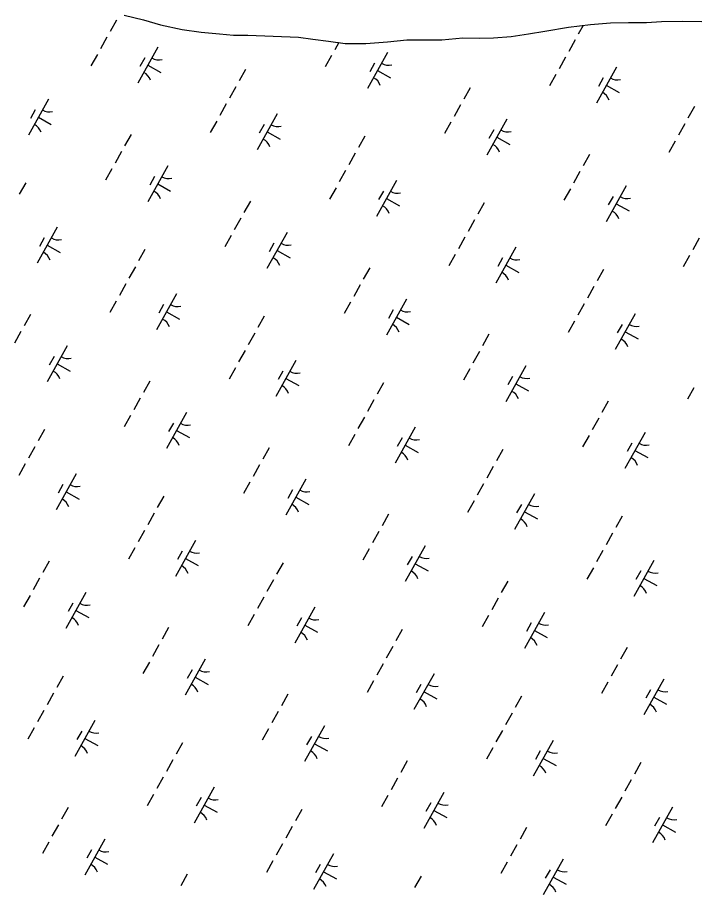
# Model space of a CAD drawing. Extents: x 3923531 to 3943530, y 207391 to 229799.
# Drawn here: x 3932569 to 3933393, y 221895 to 222954 of the extents above; entities that cross this region are included whole.
import ezdxf

# ---------------------------------------------------------------- set-up
doc = ezdxf.new("R2010")
doc.units = 0
doc.layers.add('V-TOPO-SHOR', color=7, linetype='Continuous')
doc.layers.add('V-WETL-SWMP', color=7, linetype='Continuous')

msp = doc.modelspace()

# ---------------------------------------------------------------- linework, layer by layer
at = {"layer": 'V-TOPO-SHOR'}
msp.add_lwpolyline([(3932698.7, 222956.9), (3932722.1, 222951), (3932743.1, 222945.1), (3932769.3, 222939.2), (3932792.3, 222936.1), (3932814.6, 222934.2), (3932832, 222932.6), (3932849.1, 222932.3), (3932911, 222930.1), (3932928.5, 222927.7), (3932947.5, 222925), (3932967.7, 222922.3), (3932992.7, 222922.4), (3933019.3, 222924.4), (3933042.7, 222926.9), (3933064.1, 222926.9), (3933085.2, 222926.6), (3933111, 222929), (3933130.8, 222928.7), (3933148.3, 222929.1), (3933169.7, 222930.8), (3933190.7, 222934), (3933210.9, 222937.2), (3933239.5, 222942.1), (3933266.4, 222945.3), (3933290.6, 222947.4), (3933312.5, 222947.8), (3933334.3, 222947.9), (3933352.9, 222949.1), (3933378.7, 222949.6), (3933401.7, 222949.2)], dxfattribs=at)
at = {"layer": 'V-WETL-SWMP'}
for p, q in [((3932698.7, 222956.9), (3932722.1, 222951)), ((3932689.5, 222950.8), (3932681.7, 222936.9)), ((3932722.1, 222951), (3932743.1, 222945.1)), ((3932743.1, 222945.1), (3932769.3, 222939.2)), ((3933210.9, 222937.2), (3933239.5, 222942.1)), ((3933239.5, 222942.1), (3933266.4, 222945.3)), ((3933257.5, 222944.2), (3933251.5, 222933.5)), ((3933266.4, 222945.3), (3933290.6, 222947.4)), ((3933290.6, 222947.4), (3933312.5, 222947.8)), ((3933312.5, 222947.8), (3933334.3, 222947.9)), ((3933334.3, 222947.9), (3933352.9, 222949.1)), ((3933352.9, 222949.1), (3933378.7, 222949.6)), ((3933378.7, 222949.6), (3933401.7, 222949.2)), ((3932769.3, 222939.2), (3932792.3, 222936.1)), ((3932792.3, 222936.1), (3932814.6, 222934.2)), ((3932814.6, 222934.2), (3932832, 222932.6)), ((3932832, 222932.6), (3932849.1, 222932.3)), ((3932849.1, 222932.3), (3932911, 222930.1)), ((3933169.7, 222930.8), (3933190.7, 222934)), ((3933190.7, 222934), (3933210.9, 222937.2)), ((3932677.8, 222929.9), (3932670, 222915.9)), ((3932911, 222930.1), (3932928.5, 222927.7)), ((3932928.5, 222927.7), (3932947.5, 222925)), ((3932947.5, 222925), (3932967.7, 222922.3)), ((3932960.1, 222923.3), (3932955.2, 222914.7)), ((3932967.7, 222922.3), (3932992.7, 222922.4)), ((3932992.7, 222922.4), (3933019.3, 222924.4)), ((3933019.3, 222924.4), (3933042.7, 222926.9)), ((3933042.7, 222926.9), (3933064.1, 222926.9)), ((3933064.1, 222926.9), (3933085.2, 222926.6)), ((3933085.2, 222926.6), (3933111, 222929)), ((3933111, 222929), (3933130.8, 222928.7)), ((3933130.8, 222928.7), (3933148.3, 222929.1)), ((3933148.3, 222929.1), (3933169.7, 222930.8)), ((3933247.6, 222926.6), (3933239.8, 222912.6)), ((3932739.8, 222917.7), (3932715.4, 222874.1)), ((3933019.4, 222911.2), (3932995, 222867.6)), ((3932666.1, 222908.9), (3932658.3, 222895)), ((3932723.8, 222904.9), (3932717.9, 222894.4)), ((3932951.3, 222907.7), (3932943.5, 222893.7)), ((3933235.9, 222905.6), (3933228.1, 222891.6)), ((3932727.6, 222895.9), (3932743.3, 222887.1)), ((3932846.5, 222890.7), (3932838.7, 222876.7)), ((3933003.4, 222898.4), (3932997.6, 222887.9)), ((3933007.2, 222889.4), (3933022.9, 222880.6)), ((3933297.8, 222893.4), (3933273.5, 222849.8)), ((3933224.2, 222884.6), (3933216.4, 222870.7)), ((3933281.8, 222880.6), (3933276, 222870.1)), ((3932834.8, 222869.7), (3932827, 222855.7)), ((3933120, 222868.5), (3933112.2, 222854.5)), ((3933285.6, 222871.6), (3933301.4, 222862.8)), ((3932606.6, 222854.4), (3932582.2, 222810.7)), ((3932823.1, 222848.8), (3932815.3, 222834.8)), ((3933108.3, 222847.5), (3933100.4, 222833.5)), ((3932590.6, 222841.6), (3932584.7, 222831.1)), ((3932885, 222836.6), (3932860.6, 222792.9)), ((3933392.8, 222845.4), (3933385, 222831.5)), ((3932594.4, 222832.6), (3932610.1, 222823.8)), ((3932811.4, 222827.8), (3932803.5, 222813.8)), ((3933096.5, 222826.6), (3933088.7, 222812.6)), ((3933164.6, 222830.1), (3933140.3, 222786.4)), ((3932869, 222823.8), (3932863.2, 222813.3)), ((3932872.8, 222814.8), (3932888.5, 222806)), ((3933148.6, 222817.3), (3933142.8, 222806.8)), ((3933381.1, 222824.5), (3933373.3, 222810.5)), ((3932707.1, 222811.6), (3932699.3, 222797.7)), ((3932991.7, 222809.5), (3932983.9, 222795.6)), ((3933152.4, 222808.3), (3933168.2, 222799.5)), ((3933369.4, 222803.5), (3933361.6, 222789.6)), ((3932695.4, 222790.7), (3932687.6, 222776.7)), ((3932980, 222788.6), (3932972.2, 222774.6)), ((3933265.2, 222787.3), (3933257.4, 222773.4)), ((3932751.8, 222773.3), (3932727.4, 222729.6)), ((3932683.7, 222769.7), (3932675.9, 222755.8)), ((3932968.3, 222767.6), (3932960.5, 222753.7)), ((3933253.5, 222766.4), (3933245.7, 222752.4)), ((3932578.9, 222752.7), (3932571.1, 222738.7)), ((3932735.8, 222760.4), (3932730, 222750)), ((3932739.6, 222751.4), (3932755.3, 222742.7)), ((3933030.2, 222755.5), (3933005.8, 222711.8)), ((3932956.6, 222746.7), (3932948.8, 222732.7)), ((3933014.2, 222742.6), (3933008.4, 222732.2)), ((3933241.8, 222745.4), (3933234, 222731.5)), ((3933309.8, 222749), (3933285.5, 222705.3)), ((3932852.4, 222730.5), (3932844.5, 222716.5)), ((3933018, 222733.6), (3933033.8, 222724.8)), ((3933293.8, 222736.2), (3933288, 222725.7)), ((3933136.9, 222728.4), (3933129.1, 222714.5)), ((3933297.7, 222727.1), (3933313.4, 222718.4)), ((3932840.6, 222709.6), (3932832.8, 222695.6)), ((3932617.4, 222698.6), (3932593, 222655)), ((3933125.2, 222707.5), (3933117.4, 222693.5)), ((3932828.9, 222688.6), (3932821.1, 222674.6)), ((3932897, 222692.1), (3932872.6, 222648.5)), ((3932601.4, 222685.8), (3932595.6, 222675.3)), ((3932605.2, 222676.8), (3932620.9, 222668)), ((3932881, 222679.3), (3932875.2, 222668.8)), ((3933113.5, 222686.5), (3933105.7, 222672.5)), ((3933398.7, 222685.3), (3933390.9, 222671.3)), ((3932724.1, 222671.6), (3932716.3, 222657.6)), ((3932884.8, 222670.3), (3932900.6, 222661.5)), ((3933175.4, 222674.3), (3933151.1, 222630.7)), ((3933101.8, 222665.6), (3933094, 222651.6)), ((3933159.4, 222661.5), (3933153.6, 222651)), ((3933387, 222664.3), (3933379.2, 222650.3)), ((3932712.4, 222650.6), (3932704.6, 222636.7)), ((3932997.6, 222649.4), (3932989.8, 222635.4)), ((3933163.3, 222652.5), (3933179, 222643.7)), ((3933282.1, 222647.3), (3933274.3, 222633.3)), ((3932700.7, 222629.7), (3932692.9, 222615.7)), ((3932985.9, 222628.4), (3932978.1, 222614.5)), ((3933270.4, 222626.3), (3933262.6, 222612.4)), ((3932762.6, 222617.5), (3932738.2, 222573.8)), ((3932689, 222608.7), (3932681.2, 222594.8)), ((3932746.6, 222604.7), (3932740.8, 222594.2)), ((3932974.2, 222607.5), (3932966.4, 222593.5)), ((3933042.2, 222611), (3933017.9, 222567.4)), ((3933258.7, 222605.4), (3933250.9, 222591.4)), ((3932584.7, 222592.5), (3932576.9, 222578.6)), ((3932750.4, 222595.7), (3932766.1, 222586.9)), ((3933026.2, 222598.2), (3933020.4, 222587.7)), ((3933320.7, 222593.2), (3933296.3, 222549.6)), ((3932869.3, 222590.5), (3932861.5, 222576.5)), ((3933030.1, 222589.2), (3933045.8, 222580.4)), ((3933247, 222584.4), (3933239.2, 222570.5)), ((3932573, 222571.6), (3932565.2, 222557.6)), ((3933304.7, 222580.4), (3933298.8, 222569.9)), ((3933308.5, 222571.4), (3933324.2, 222562.6)), ((3932857.6, 222569.5), (3932849.8, 222555.5)), ((3933142.8, 222568.3), (3933135, 222554.3)), ((3932629.4, 222554.2), (3932605, 222510.5)), ((3932613.4, 222541.4), (3932607.6, 222530.9)), ((3932845.9, 222548.6), (3932838.1, 222534.6)), ((3933131.1, 222547.3), (3933123.3, 222533.3)), ((3932617.2, 222532.4), (3932632.9, 222523.6)), ((3932907.8, 222536.4), (3932883.5, 222492.7)), ((3933187.5, 222529.9), (3933163.1, 222486.2)), ((3932834.2, 222527.6), (3932826.4, 222513.6)), ((3932891.8, 222523.5), (3932886, 222513.1)), ((3933119.4, 222526.4), (3933111.6, 222512.4)), ((3932730, 222511.4), (3932722.2, 222497.5)), ((3932895.6, 222514.5), (3932911.4, 222505.8)), ((3933014.5, 222509.3), (3933006.7, 222495.4)), ((3933171.5, 222517.1), (3933165.6, 222506.6)), ((3933175.3, 222508.1), (3933191, 222499.3)), ((3933392.2, 222503.3), (3933384.4, 222489.3)), ((3932718.3, 222490.5), (3932710.5, 222476.5)), ((3933002.8, 222488.4), (3932995, 222474.4)), ((3933288, 222487.1), (3933280.2, 222473.2)), ((3932706.5, 222469.5), (3932698.7, 222455.5)), ((3932774.6, 222473.1), (3932750.3, 222429.4)), ((3932991.1, 222467.4), (3932983.3, 222453.5)), ((3933276.3, 222466.2), (3933268.5, 222452.2)), ((3932758.6, 222460.2), (3932752.8, 222449.8)), ((3933053.1, 222455.2), (3933028.7, 222411.6)), ((3932601.7, 222452.5), (3932593.9, 222438.5)), ((3932762.4, 222451.2), (3932778.2, 222442.5)), ((3932979.4, 222446.5), (3932971.6, 222432.5)), ((3933264.6, 222445.2), (3933256.8, 222431.3)), ((3933332.7, 222448.8), (3933308.3, 222405.1)), ((3933037, 222442.4), (3933031.2, 222431.9)), ((3933040.9, 222433.4), (3933056.6, 222424.6)), ((3933316.7, 222435.9), (3933310.8, 222425.5)), ((3932590, 222431.5), (3932582.2, 222417.6)), ((3932875.2, 222430.3), (3932867.4, 222416.3)), ((3933159.7, 222428.2), (3933151.9, 222414.2)), ((3933320.5, 222426.9), (3933336.2, 222418.2)), ((3932578.3, 222410.6), (3932570.5, 222396.6)), ((3932863.5, 222409.3), (3932855.7, 222395.4)), ((3933148, 222407.3), (3933140.2, 222393.3)), ((3932640.2, 222398.4), (3932615.8, 222354.8)), ((3932919.9, 222391.9), (3932895.5, 222348.3)), ((3932624.2, 222385.6), (3932618.4, 222375.1)), ((3932851.8, 222388.4), (3932844, 222374.4)), ((3933136.3, 222386.3), (3933128.5, 222372.3)), ((3932628, 222376.6), (3932643.8, 222367.8)), ((3932746.9, 222371.4), (3932739.1, 222357.4)), ((3932903.8, 222379.1), (3932898, 222368.6)), ((3932907.7, 222370.1), (3932923.4, 222361.3)), ((3933198.3, 222374.1), (3933173.9, 222330.5)), ((3933124.6, 222365.4), (3933116.8, 222351.4)), ((3933182.3, 222361.3), (3933176.4, 222350.8)), ((3932735.2, 222350.4), (3932727.4, 222336.5)), ((3933020.4, 222349.2), (3933012.6, 222335.2)), ((3933186.1, 222352.3), (3933201.8, 222343.5)), ((3933304.9, 222347.1), (3933297.1, 222333.1)), ((3932723.5, 222329.5), (3932715.7, 222315.5)), ((3933008.7, 222328.2), (3933000.9, 222314.3)), ((3932785.4, 222317.3), (3932761.1, 222273.6)), ((3933293.2, 222326.1), (3933285.4, 222312.2)), ((3932711.8, 222308.5), (3932704, 222294.6)), ((3932997, 222307.3), (3932989.2, 222293.3)), ((3933065.1, 222310.8), (3933040.7, 222267.2)), ((3932769.4, 222304.5), (3932763.6, 222294)), ((3932773.3, 222295.5), (3932789, 222286.7)), ((3933049.1, 222298), (3933043.2, 222287.5)), ((3933281.5, 222305.2), (3933273.7, 222291.2)), ((3932607.6, 222292.3), (3932599.8, 222278.4)), ((3932892.1, 222290.3), (3932884.3, 222276.3)), ((3933052.9, 222289), (3933068.6, 222280.2)), ((3933343.5, 222293), (3933319.1, 222249.3)), ((3933269.8, 222284.2), (3933262, 222270.3)), ((3933327.5, 222280.2), (3933321.6, 222269.7)), ((3932595.9, 222271.4), (3932588.1, 222257.4)), ((3932880.4, 222269.3), (3932872.6, 222255.3)), ((3933165.6, 222268), (3933157.8, 222254.1)), ((3933331.3, 222271.2), (3933347, 222262.4)), ((3932652.2, 222254), (3932627.9, 222210.3)), ((3932584.2, 222250.4), (3932576.4, 222236.5)), ((3932868.7, 222248.3), (3932860.9, 222234.4)), ((3933153.9, 222247.1), (3933146.1, 222233.1)), ((3932636.2, 222241.1), (3932630.4, 222230.7)), ((3932640.1, 222232.1), (3932655.8, 222223.4)), ((3932930.7, 222236.2), (3932906.3, 222192.5)), ((3932857, 222227.4), (3932849.2, 222213.4)), ((3932914.7, 222223.3), (3932908.8, 222212.9)), ((3933142.2, 222226.1), (3933134.4, 222212.2)), ((3933210.3, 222229.7), (3933185.9, 222186)), ((3932752.8, 222211.2), (3932745, 222197.2)), ((3932918.5, 222214.3), (3932934.2, 222205.6)), ((3933194.3, 222216.9), (3933188.4, 222206.4)), ((3933037.3, 222209.1), (3933029.5, 222195.2)), ((3933198.1, 222207.9), (3933213.8, 222199.1)), ((3932741.1, 222190.3), (3932733.3, 222176.3)), ((3933025.6, 222188.2), (3933017.8, 222174.2)), ((3933310.8, 222186.9), (3933303, 222173)), ((3932729.4, 222169.3), (3932721.6, 222155.3)), ((3932797.5, 222172.8), (3932773.1, 222129.2)), ((3932781.5, 222160), (3932775.6, 222149.5)), ((3933013.9, 222167.2), (3933006.1, 222153.3)), ((3933299.1, 222166), (3933291.3, 222152)), ((3932624.5, 222152.3), (3932616.7, 222138.3)), ((3932785.3, 222151), (3932801, 222142.2)), ((3933075.9, 222155), (3933051.5, 222111.4)), ((3933355.5, 222148.6), (3933331.1, 222104.9)), ((3933002.2, 222146.3), (3932994.4, 222132.3)), ((3933059.9, 222142.2), (3933054, 222131.7)), ((3933287.4, 222145), (3933279.6, 222131.1)), ((3932612.8, 222131.3), (3932605, 222117.4)), ((3932898, 222130.1), (3932890.2, 222116.1)), ((3933063.7, 222133.2), (3933079.4, 222124.4)), ((3933182.5, 222128), (3933174.7, 222114)), ((3933339.5, 222135.7), (3933333.6, 222125.3)), ((3933343.3, 222126.7), (3933359, 222118)), ((3932601.1, 222110.4), (3932593.3, 222096.4)), ((3932886.3, 222109.1), (3932878.5, 222095.2)), ((3933170.8, 222107.1), (3933163, 222093.1)), ((3932663.1, 222098.2), (3932638.7, 222054.5)), ((3932589.4, 222089.4), (3932581.6, 222075.5)), ((3932647.1, 222085.4), (3932641.2, 222074.9)), ((3932874.6, 222088.2), (3932866.8, 222074.2)), ((3932942.7, 222091.7), (3932918.3, 222048.1)), ((3933159.1, 222086.1), (3933151.3, 222072.1)), ((3932650.9, 222076.4), (3932666.6, 222067.6)), ((3932926.7, 222078.9), (3932920.8, 222068.4)), ((3933221.1, 222073.9), (3933196.7, 222030.3)), ((3932769.7, 222071.2), (3932761.9, 222057.2)), ((3932930.5, 222069.9), (3932946.2, 222061.1)), ((3933147.4, 222065.1), (3933139.6, 222051.2)), ((3933205.1, 222061.1), (3933199.2, 222050.6)), ((3933208.9, 222052.1), (3933224.6, 222043.3)), ((3932758, 222050.2), (3932750.2, 222036.2)), ((3933043.2, 222049), (3933035.4, 222035)), ((3933327.8, 222046.9), (3933319.9, 222032.9)), ((3932746.3, 222029.3), (3932738.5, 222015.3)), ((3933031.5, 222028), (3933023.7, 222014)), ((3933316, 222025.9), (3933308.2, 222012)), ((3932808.3, 222017.1), (3932783.9, 221973.4)), ((3933087.9, 222010.6), (3933063.5, 221966.9)), ((3932734.6, 222008.3), (3932726.8, 221994.3)), ((3932792.3, 222004.3), (3932786.4, 221993.8)), ((3933019.8, 222007.1), (3933012, 221993.1)), ((3933304.3, 222005), (3933296.5, 221991)), ((3932630.4, 221992.1), (3932622.6, 221978.2)), ((3932796.1, 221995.2), (3932811.8, 221986.5)), ((3932914.9, 221990), (3932907.1, 221976.1)), ((3933071.9, 221997.8), (3933066, 221987.3)), ((3933075.7, 221988.8), (3933091.4, 221980)), ((3933366.3, 221992.8), (3933341.9, 221949.1)), ((3933292.6, 221984), (3933284.8, 221970.1)), ((3933350.3, 221980), (3933344.4, 221969.5)), ((3932618.7, 221971.2), (3932610.9, 221957.2)), ((3932903.2, 221969.1), (3932895.4, 221955.1)), ((3933188.4, 221967.8), (3933180.6, 221953.9)), ((3933354.1, 221971), (3933369.8, 221962.2)), ((3932607, 221950.2), (3932599.2, 221936.3)), ((3932675.1, 221953.8), (3932650.7, 221910.1)), ((3932891.5, 221948.1), (3932883.7, 221934.2)), ((3933176.7, 221946.9), (3933168.9, 221932.9)), ((3932659.1, 221940.9), (3932653.2, 221930.5)), ((3932953.5, 221936), (3932929.1, 221892.3)), ((3932662.9, 221931.9), (3932678.6, 221923.2)), ((3932879.8, 221927.2), (3932872, 221913.2)), ((3933165, 221925.9), (3933157.2, 221912)), ((3933233.1, 221929.5), (3933208.7, 221885.8)), ((3932937.5, 221923.1), (3932931.6, 221912.6)), ((3932941.3, 221914.1), (3932957, 221905.3)), ((3933217.1, 221916.6), (3933211.2, 221906.2)), ((3932775.6, 221911), (3932767.8, 221897)), ((3933060.1, 221908.9), (3933052.3, 221895)), ((3933220.9, 221907.6), (3933236.6, 221898.9))]:
    msp.add_line(p, q, dxfattribs=at)
for centre, start, end in [((3932741.3, 222919.9), 240.0381, 281.5817), ((3933020.9, 222913.4), 240.0381, 281.5817), ((3932714.3, 222871.6), 20.0381, 61.5817), ((3932994, 222865.2), 20.0381, 61.5817), ((3933299.3, 222895.6), 240.0381, 281.5817), ((3933272.4, 222847.4), 20.0381, 61.5817), ((3932608.1, 222856.6), 240.0381, 281.5817), ((3932581.1, 222808.3), 20.0381, 61.5817), ((3932886.5, 222838.7), 240.0381, 281.5817), ((3933166.1, 222832.3), 240.0381, 281.5817), ((3932859.6, 222790.5), 20.0381, 61.5817), ((3933139.2, 222784), 20.0381, 61.5817), ((3932753.3, 222775.4), 240.0381, 281.5817), ((3932726.4, 222727.2), 20.0381, 61.5817), ((3933031.7, 222757.6), 240.0381, 281.5817), ((3933311.3, 222751.1), 240.0381, 281.5817), ((3933004.8, 222709.4), 20.0381, 61.5817), ((3933284.4, 222702.9), 20.0381, 61.5817), ((3932618.9, 222700.8), 240.0381, 281.5817), ((3932898.5, 222694.3), 240.0381, 281.5817), ((3932592, 222652.6), 20.0381, 61.5817), ((3932871.6, 222646.1), 20.0381, 61.5817), ((3933176.9, 222676.5), 240.0381, 281.5817), ((3933150, 222628.3), 20.0381, 61.5817), ((3932764.1, 222619.7), 240.0381, 281.5817), ((3933043.7, 222613.2), 240.0381, 281.5817), ((3932737.2, 222571.4), 20.0381, 61.5817), ((3933016.8, 222565), 20.0381, 61.5817), ((3933322.1, 222595.4), 240.0381, 281.5817), ((3933295.2, 222547.1), 20.0381, 61.5817), ((3932630.9, 222556.4), 240.0381, 281.5817), ((3932604, 222508.1), 20.0381, 61.5817), ((3932909.3, 222538.5), 240.0381, 281.5817), ((3933188.9, 222532.1), 240.0381, 281.5817), ((3932882.4, 222490.3), 20.0381, 61.5817), ((3933162, 222483.8), 20.0381, 61.5817), ((3932776.1, 222475.2), 240.0381, 281.5817), ((3932749.2, 222427), 20.0381, 61.5817), ((3933054.5, 222457.4), 240.0381, 281.5817), ((3933334.2, 222450.9), 240.0381, 281.5817), ((3933027.6, 222409.2), 20.0381, 61.5817), ((3933307.2, 222402.7), 20.0381, 61.5817), ((3932641.7, 222400.6), 240.0381, 281.5817), ((3932921.3, 222394.1), 240.0381, 281.5817), ((3932614.8, 222352.4), 20.0381, 61.5817), ((3932894.4, 222345.9), 20.0381, 61.5817), ((3933199.8, 222376.3), 240.0381, 281.5817), ((3933172.8, 222328.1), 20.0381, 61.5817), ((3932786.9, 222319.5), 240.0381, 281.5817), ((3933066.6, 222313), 240.0381, 281.5817), ((3932760, 222271.2), 20.0381, 61.5817), ((3933039.6, 222264.8), 20.0381, 61.5817), ((3933345, 222295.2), 240.0381, 281.5817), ((3933318, 222246.9), 20.0381, 61.5817), ((3932653.7, 222256.1), 240.0381, 281.5817), ((3932626.8, 222207.9), 20.0381, 61.5817), ((3932932.1, 222238.3), 240.0381, 281.5817), ((3933211.8, 222231.9), 240.0381, 281.5817), ((3932905.2, 222190.1), 20.0381, 61.5817), ((3933184.8, 222183.6), 20.0381, 61.5817), ((3932798.9, 222175), 240.0381, 281.5817), ((3932772, 222126.8), 20.0381, 61.5817), ((3933077.4, 222157.2), 240.0381, 281.5817), ((3933357, 222150.7), 240.0381, 281.5817), ((3933050.4, 222109), 20.0381, 61.5817), ((3933330, 222102.5), 20.0381, 61.5817), ((3932664.5, 222100.4), 240.0381, 281.5817), ((3932944.2, 222093.9), 240.0381, 281.5817), ((3932637.6, 222052.1), 20.0381, 61.5817), ((3932917.2, 222045.7), 20.0381, 61.5817), ((3933222.6, 222076.1), 240.0381, 281.5817), ((3933195.6, 222027.9), 20.0381, 61.5817), ((3932809.8, 222019.2), 240.0381, 281.5817), ((3933089.4, 222012.8), 240.0381, 281.5817), ((3932782.8, 221971), 20.0381, 61.5817), ((3933062.4, 221964.5), 20.0381, 61.5817), ((3933367.8, 221995), 240.0381, 281.5817), ((3933340.8, 221946.7), 20.0381, 61.5817), ((3932676.6, 221955.9), 240.0381, 281.5817), ((3932649.6, 221907.7), 20.0381, 61.5817), ((3932955, 221938.1), 240.0381, 281.5817), ((3933234.6, 221931.6), 240.0381, 281.5817), ((3932928, 221889.9), 20.0381, 61.5817), ((3933207.6, 221883.4), 20.0381, 61.5817)]:
    msp.add_arc(centre, 17.6, start, end, dxfattribs=at)

doc.saveas('drawing.dxf')
